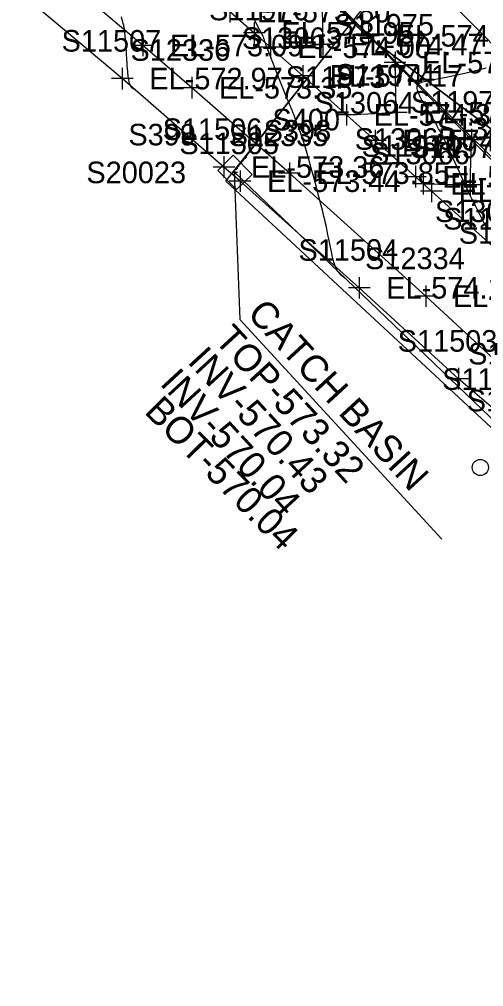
# Model space of a CAD drawing. Extents: x 1729869 to 1735532, y 648588 to 653771.
# Drawn here: x 1731033.3 to 1731119.2, y 651994.9 to 652174.1 of the extents above; entities that cross this region are included whole.
import ezdxf

# ---------------------------------------------------------------- set-up
doc = ezdxf.new("R2010")
doc.units = 0
for name, color, linetype in [('SURVEY - CENTERLINE - Preliminary', 7, 'Continuous'), ('SURVEY - CONTOURS - Index with Text', 7, 'Continuous'), ('SURVEY - CONTOURS - Intermediate with optional Text', 7, 'Continuous'), ('SURVEY - DRAINAGE - Area Shapes', 7, 'Continuous'), ('SURVEY - DRAINAGE - Area Shapes Text', 7, 'Continuous'), ('SURVEY - DRAINAGE - Storm Sewer', 7, 'Continuous'), ('SURVEY - DRAINAGE - Storm Sewer - Points - Locators', 7, 'Continuous'), ('SURVEY - DRAINAGE - Storm Sewer - Points - Numbers', 7, 'Continuous'), ('SURVEY - DRAINAGE - Storm Sewer Text', 7, 'Continuous'), ('SURVEY - MISCELLANEOUS - Bottom of MH and CB', 7, 'Continuous'), ('SURVEY - MISCELLANEOUS - Bottom of MH and CB - Points - Numbers', 7, 'Continuous'), ('SURVEY - ROADSIDE BARRIERS - Points - Elevations', 7, 'Continuous'), ('SURVEY - ROADSIDE BARRIERS - Points - Locators', 7, 'Continuous'), ('SURVEY - ROADSIDE BARRIERS - Points - Numbers', 7, 'Continuous'), ('SURVEY - ROADSIDE BARRIERS with Text', 7, 'Continuous'), ('SURVEY - TRAFFIC CONTROL - Pavement Marking - Points - Elevations', 7, 'Continuous'), ('SURVEY - TRAFFIC CONTROL - Pavement Marking - Points - Locators', 7, 'Continuous'), ('SURVEY - TRAFFIC CONTROL - Pavement Marking - Points - Numbers', 7, 'Continuous'), ('SURVEY - TRAFFIC CONTROL - Pavement Marking with Text', 7, 'Continuous'), ('SURVEY - TRANSPORTATION - Roads', 7, 'Continuous'), ('SURVEY - TRANSPORTATION - Roads - Points - Elevations', 7, 'Continuous'), ('SURVEY - TRANSPORTATION - Roads - Points - Locators', 7, 'Continuous'), ('SURVEY - TRANSPORTATION - Roads - Points - Numbers', 7, 'Continuous'), ('SURVEY - UTILITIES - Electric (Lighting) with Text', 7, 'Continuous')]:
    doc.layers.add(name, color=color, linetype=linetype)

msp = doc.modelspace()

# ---------------------------------------------------------------- linework, layer by layer
at = {"layer": 'SURVEY - CENTERLINE - Preliminary'}
msp.add_line((1730712.74, 652555.6), (1731137.47, 652131.74), dxfattribs=at)
at = {"layer": 'SURVEY - CONTOURS - Index with Text'}
msp.add_lwpolyline([(1731119.57, 652135.7), (1731118.95, 652136.94), (1731117.65, 652139.53), (1731117.06, 652140.74), (1731116.63, 652141.61), (1731116.23, 652142.44), (1731115.89, 652143.15), (1731115.46, 652144.09), (1731114.74, 652145.69), (1731113.98, 652147.36), (1731113.55, 652148.3), (1731113.13, 652149.2), (1731112.64, 652150.26), (1731112.27, 652151.03), (1731111.91, 652151.77), (1731111.64, 652152.32), (1731111.35, 652152.87), (1731111.1, 652153.35), (1731110.84, 652153.84), (1731110.57, 652154.33), (1731110.29, 652154.84), (1731110, 652155.35), (1731109.7, 652155.86), (1731109.3, 652156.52), (1731108.5, 652157.85), (1731108.2, 652158.37), (1731107.9, 652158.88), (1731107.62, 652159.39), (1731107.38, 652159.87), (1731107.17, 652160.33), (1731107, 652160.77), (1731106.93, 652160.99), (1731106.88, 652161.2), (1731106.85, 652161.4), (1731106.85, 652161.58), (1731106.87, 652161.75), (1731106.93, 652161.9), (1731107.03, 652162.06), (1731107.18, 652162.19), (1731107.37, 652162.31), (1731107.59, 652162.41), (1731107.85, 652162.5), (1731108.15, 652162.59), (1731108.44, 652162.66), (1731108.76, 652162.73), (1731109.11, 652162.8), (1731109.87, 652162.94), (1731110.28, 652163.01), (1731111.22, 652163.19), (1731112.24, 652163.39), (1731113.33, 652163.62), (1731114.48, 652163.86), (1731115.67, 652164.13), (1731116.9, 652164.42), (1731119.63, 652165.09)], dxfattribs=at)
at = {"layer": 'SURVEY - CONTOURS - Intermediate with optional Text'}
for points in [[(1731054.53, 652161.11), (1731054.42, 652161.17), (1731054.34, 652161.22), (1731054.26, 652161.27), (1731054.22, 652161.3), (1731054.18, 652161.33), (1731054.14, 652161.36), (1731054.1, 652161.4), (1731054.07, 652161.44), (1731054.03, 652161.48), (1731053.99, 652161.53), (1731053.95, 652161.59), (1731053.91, 652161.65), (1731053.88, 652161.72), (1731053.84, 652161.79), (1731053.75, 652162.01), (1731053.67, 652162.26), (1731053.6, 652162.55), (1731053.53, 652162.87), (1731053.47, 652163.22), (1731053.42, 652163.59), (1731053.39, 652163.8), (1731053.36, 652164.02), (1731053.31, 652164.47), (1731053.27, 652164.93), (1731053.23, 652165.48), (1731053.18, 652166.04), (1731053.15, 652166.62), (1731053.07, 652167.82), (1731053, 652169.1), (1731052.95, 652169.76), (1731052.91, 652170.4), (1731052.85, 652171.01), (1731052.8, 652171.59), (1731052.73, 652172.11), (1731052.7, 652172.29), (1731052.67, 652172.48), (1731052.63, 652172.65), (1731052.6, 652172.82), (1731052.56, 652172.99), (1731052.49, 652173.31), (1731052.4, 652173.64), (1731052.3, 652174.01), (1731052.13, 652174.58)], [(1731093.47, 652126.15), (1731093.18, 652126.37), (1731093, 652126.52), (1731092.9, 652126.6), (1731092.8, 652126.69), (1731092.69, 652126.79), (1731092.59, 652126.89), (1731092.48, 652127.01), (1731092.38, 652127.13), (1731092.28, 652127.26), (1731092.18, 652127.4), (1731092.08, 652127.56), (1731091.98, 652127.73), (1731091.89, 652127.91), (1731091.79, 652128.12), (1731091.7, 652128.34), (1731091.51, 652128.91), (1731091.33, 652129.57), (1731091.16, 652130.3), (1731090.99, 652131.07), (1731090.83, 652131.88), (1731090.51, 652133.45), (1731090.36, 652134.2), (1731090.21, 652134.93), (1731090.06, 652135.64), (1731089.91, 652136.31), (1731089.77, 652136.94), (1731089.62, 652137.58), (1731089.48, 652138.17), (1731089.34, 652138.73), (1731089.11, 652139.62), (1731088.87, 652140.51), (1731088.63, 652141.48), (1731088.25, 652142.99), (1731088.07, 652143.67), (1731087.89, 652144.35), (1731087.71, 652145.02), (1731087.27, 652146.55), (1731086.81, 652148.16), (1731086.49, 652149.27), (1731086.19, 652150.29), (1731086.03, 652150.81), (1731085.87, 652151.32), (1731085.71, 652151.82), (1731085.55, 652152.32), (1731085.41, 652152.74), (1731085.26, 652153.15), (1731085.12, 652153.57), (1731084.97, 652153.97), (1731084.67, 652154.77), (1731084.38, 652155.55), (1731084.08, 652156.32), (1731083.92, 652156.71), (1731083.77, 652157.09), (1731083.59, 652157.53), (1731083.22, 652158.41), (1731082.67, 652159.71), (1731082.42, 652160.32), (1731082.17, 652160.94), (1731081.8, 652161.85), (1731081.33, 652163.06), (1731079.31, 652168.3), (1731079.06, 652168.95), (1731078.95, 652169.25), (1731078.85, 652169.51), (1731078.77, 652169.75), (1731078.68, 652170.04), (1731078.6, 652170.29), (1731078.56, 652170.42), (1731078.51, 652170.54), (1731078.42, 652170.79), (1731078.3, 652171.05), (1731078.16, 652171.34), (1731078.01, 652171.65), (1731077.84, 652171.98), (1731076.61, 652174.37)]]:
    msp.add_lwpolyline(points, dxfattribs=at)
at = {"layer": 'SURVEY - DRAINAGE - Area Shapes'}
msp.add_lwpolyline([(1731097.14, 652171.41), (1731011.15, 652256.97), (1730865.03, 652403.16), (1730749.61, 652518.94), (1730781.76, 652550.88), (1730851.29, 652571.58), (1730949.07, 652515.98), (1730982.84, 652438.56), (1731020.35, 652368.14), (1731165.29, 652192.39), (1731281.81, 652137.03), (1731316.8, 652088.67), (1731252.28, 652032.72), (1731179.78, 652109.24)], close=True, dxfattribs=at)
at = {"layer": 'SURVEY - DRAINAGE - Area Shapes Text'}
msp.add_lwpolyline([(1731252.28, 652032.72), (1731252.28, 652032.72), (1731331.93, 651940.87), (1731382.76, 651879.67), (1731447.67, 651794.75), (1731482.09, 651747.62), (1731463.01, 651708.57), (1731417.33, 651769.6), (1731372.73, 651826.43), (1731331.14, 651879.71), (1731270.18, 651948.8), (1731219.22, 652002.43), (1731149.8, 652071.31), (1731071.45, 652144.14), (1731094.84, 652173.65), (1731097.14, 652171.41), (1731179.78, 652109.24)], close=True, dxfattribs=at)
at = {"layer": 'SURVEY - DRAINAGE - Storm Sewer'}
for p, q in [((1731073.46, 652146.45), (1731117.49, 652202.46)), ((1731073.46, 652146.45), (1731075.09, 652148.52)), ((1731073.14, 652145.74), (1731073.14, 652145.74)), ((1731219.56, 652005.01), (1731073.14, 652145.74))]:
    msp.add_line(p, q, dxfattribs=at)
msp.add_lwpolyline([(1731069.96, 652146.12), (1731072.81, 652148.93), (1731076.31, 652145.36), (1731073.46, 652142.56), (1731069.96, 652146.12)], dxfattribs=at)
at = {"layer": 'SURVEY - DRAINAGE - Storm Sewer - Points - Locators'}
for p, q in [((1731075.34, 652148.52), (1731074.84, 652148.52)), ((1731075.09, 652148.27), (1731075.09, 652148.77)), ((1731075.09, 652148.52), (1731075.09, 652148.52)), ((1731075.09, 652148.52), (1731075.09, 652148.52)), ((1731073.71, 652146.45), (1731073.21, 652146.45)), ((1731073.71, 652146.45), (1731073.21, 652146.45)), ((1731073.46, 652146.2), (1731073.46, 652146.7)), ((1731073.46, 652146.2), (1731073.46, 652146.7)), ((1731073.46, 652146.45), (1731073.46, 652146.45)), ((1731073.46, 652146.45), (1731073.46, 652146.45)), ((1731073.46, 652146.45), (1731073.46, 652146.45)), ((1731073.46, 652146.45), (1731073.46, 652146.45))]:
    msp.add_line(p, q, dxfattribs=at)
at = {"layer": 'SURVEY - DRAINAGE - Storm Sewer Text'}
msp.add_lwpolyline([(1731073.03, 652145.79), (1731074.08, 652118.47), (1731111.44, 652077.76)], dxfattribs=at)
at = {"layer": 'SURVEY - MISCELLANEOUS - Bottom of MH and CB'}
for p, q in [((1731073.64, 652145.74), (1731072.64, 652145.74)), ((1731073.14, 652145.24), (1731073.14, 652146.24)), ((1731073.14, 652145.74), (1731073.14, 652145.74)), ((1731073.14, 652145.74), (1731073.14, 652145.74))]:
    msp.add_line(p, q, dxfattribs=at)
at = {"layer": 'SURVEY - ROADSIDE BARRIERS - Points - Locators'}
for p, q in [((1731052.31, 652165.12), (1731052.31, 652161.12)), ((1731054.31, 652163.12), (1731050.31, 652163.12)), ((1731071.12, 652148.74), (1731071.12, 652144.74)), ((1731073.12, 652146.74), (1731069.12, 652146.74)), ((1731074.1, 652146.12), (1731074.1, 652142.12)), ((1731076.1, 652144.12), (1731072.1, 652144.12)), ((1731096.14, 652126.36), (1731096.14, 652122.36)), ((1731098.14, 652124.36), (1731094.14, 652124.36)), ((1731114.5, 652109.52), (1731114.5, 652105.52)), ((1731116.5, 652107.52), (1731112.5, 652107.52))]:
    msp.add_line(p, q, dxfattribs=at)
at = {"layer": 'SURVEY - ROADSIDE BARRIERS with Text'}
msp.add_lwpolyline([(1731278.04, 651942.14), (1731261.27, 651960.68), (1731244.38, 651978.99), (1731227.25, 651997.1), (1731221.78, 652002.82), (1731218.85, 652005.85), (1731201.42, 652023.65), (1731183.9, 652041.27), (1731166.1, 652058.73), (1731148.18, 652076.01), (1731134.64, 652088.83), (1731127.11, 652096.47), (1731122.73, 652100.45), (1731114.5, 652107.52), (1731096.14, 652124.36), (1731074.1, 652144.12), (1731071.12, 652146.74), (1731052.31, 652163.12), (1731033.25, 652179.2), (1731014.06, 652194.99), (1730994.61, 652210.7), (1730975.1, 652226.1)], dxfattribs=at)
at = {"layer": 'SURVEY - TRAFFIC CONTROL - Pavement Marking - Points - Locators'}
for p, q in [((1731089.44, 652171.45), (1731089.44, 652167.45)), ((1731079.71, 652170.92), (1731079.71, 652166.92)), ((1731081.71, 652168.92), (1731077.71, 652168.92)), ((1731091.44, 652169.45), (1731087.44, 652169.45)), ((1731102.78, 652168.09), (1731102.78, 652164.09)), ((1731104.78, 652166.09), (1731100.78, 652166.09)), ((1731093.79, 652158.4), (1731093.79, 652154.4)), ((1731103, 652158.81), (1731103, 652154.81)), ((1731095.79, 652156.4), (1731091.79, 652156.4)), ((1731105, 652156.81), (1731101, 652156.81)), ((1731116.93, 652153.8), (1731116.93, 652149.8)), ((1731118.93, 652151.8), (1731114.93, 652151.8)), ((1731107.99, 652145.63), (1731107.99, 652141.63)), ((1731116.64, 652145.41), (1731116.64, 652141.41)), ((1731109.99, 652143.63), (1731105.99, 652143.63)), ((1731118.64, 652143.41), (1731114.64, 652143.41))]:
    msp.add_line(p, q, dxfattribs=at)
at = {"layer": 'SURVEY - TRAFFIC CONTROL - Pavement Marking with Text'}
for points in [[(1731079.71, 652168.92), (1731089.44, 652169.45), (1731089.37, 652179.6)], [(1731093.79, 652156.4), (1731103, 652156.81), (1731102.78, 652166.09)], [(1731107.99, 652143.63), (1731116.64, 652143.41), (1731116.93, 652151.8)]]:
    msp.add_lwpolyline(points, dxfattribs=at)
at = {"layer": 'SURVEY - TRANSPORTATION - Roads'}
for points in [[(1731241.27, 651992.69), (1731223.35, 652011.52), (1731199.62, 652035.87), (1731178.27, 652056.94), (1731168.22, 652066.68), (1731158.16, 652076.42), (1731140.7, 652092.88), (1731127.54, 652105.16), (1731108.46, 652122.81), (1731083.23, 652145.6), (1731065.18, 652161.42), (1731056.1, 652169.25), (1731043.89, 652179.6), (1731028.64, 652192.53), (1730997.61, 652217.76), (1730969.27, 652239.95), (1730932.57, 652267.67), (1730908.36, 652285.39), (1730872.32, 652310.62), (1730852.59, 652324.29), (1730842.71, 652331.09), (1730807.69, 652354.26)], [(1731283.39, 651975.65), (1731259.51, 652002.58), (1731252.82, 652010.01), (1731242.05, 652021.84), (1731236.61, 652027.71), (1731232.53, 652032.1), (1731225.71, 652039.42), (1731214.3, 652051.54), (1731203.18, 652063.38), (1731191.81, 652075.23), (1731177.74, 652089.73), (1731158.2, 652109.78), (1731151.22, 652116.94), (1731121.78, 652146.89), (1731097.86, 652171.05), (1731071.04, 652197.97)], [(1731092.24, 652198.32), (1731110.55, 652179.85), (1731142.86, 652147.12), (1731152.69, 652137.15), (1731159.7, 652130.03), (1731177.94, 652111.5), (1731189.05, 652099.99), (1731201.51, 652087), (1731205.66, 652082.67), (1731240.09, 652046.42), (1731254.97, 652030.22), (1731269.8, 652013.97), (1731291.04, 651990.04)], [(1731072.2, 652175.53), (1731076.71, 652171.58), (1731085.68, 652163.61), (1731099.12, 652151.63), (1731106.54, 652144.93), (1731109.51, 652142.25), (1731121.39, 652131.54), (1731125.84, 652127.52), (1731143.43, 652111.2), (1731150.73, 652104.35), (1731159.45, 652096.11), (1731173.98, 652082.38), (1731189.74, 652067.03), (1731209.7, 652047.4), (1731220.98, 652036.05), (1731226.59, 652030.35), (1731240.44, 652015.92), (1731244.59, 652011.59), (1731251.47, 652004.34), (1731256.92, 651998.48), (1731269.18, 651985.3)]]:
    msp.add_lwpolyline(points, dxfattribs=at)
at = {"layer": 'SURVEY - TRANSPORTATION - Roads - Points - Locators'}
for p, q in [((1731072.2, 652177.53), (1731072.2, 652173.53)), ((1731076.71, 652173.58), (1731076.71, 652169.58)), ((1731078.71, 652171.58), (1731074.71, 652171.58)), ((1731097.86, 652173.05), (1731097.86, 652169.05)), ((1731056.1, 652171.25), (1731056.1, 652167.25)), ((1731099.86, 652171.05), (1731095.86, 652171.05)), ((1731058.1, 652169.25), (1731054.1, 652169.25)), ((1731085.68, 652165.61), (1731085.68, 652161.61)), ((1731065.18, 652163.42), (1731065.18, 652159.42)), ((1731087.68, 652163.61), (1731083.68, 652163.61)), ((1731067.18, 652161.42), (1731063.18, 652161.42)), ((1731099.12, 652153.63), (1731099.12, 652149.63)), ((1731101.12, 652151.63), (1731097.12, 652151.63)), ((1731083.23, 652147.6), (1731083.23, 652143.6)), ((1731106.54, 652146.93), (1731106.54, 652142.93)), ((1731085.23, 652145.6), (1731081.23, 652145.6)), ((1731108.54, 652144.93), (1731104.54, 652144.93)), ((1731109.51, 652144.25), (1731109.51, 652140.25)), ((1731111.51, 652142.25), (1731107.51, 652142.25)), ((1731108.46, 652124.81), (1731108.46, 652120.81)), ((1731110.46, 652122.81), (1731106.46, 652122.81))]:
    msp.add_line(p, q, dxfattribs=at)
at = {"layer": 'SURVEY - UTILITIES - Electric (Lighting) with Text'}
msp.add_circle((1731118.54, 652091.07), 1.5, dxfattribs=at)

# ---------------------------------------------------------------- texts
at = {"layer": 'SURVEY - DRAINAGE - Storm Sewer - Points - Numbers'}
for s, p in [('S400', (1731080.09, 652153.52)), ('S398', (1731078.46, 652151.45)), ('S398', (1731078.46, 652151.45)), ('S399', (1731053.43, 652150.74)), ('S399', (1731053.43, 652150.74))]:
    msp.add_text(s, height=4, dxfattribs=at).set_placement(p)
at = {"layer": 'SURVEY - DRAINAGE - Storm Sewer Text'}
for s, p in [('CATCH BASIN', (1731075.23, 652119.39)), ('TOP-573.32', (1731069.17, 652114.58)), ('INV-570.43', (1731064.2, 652110.56)), ('INV-570.04', (1731059.1, 652106.51))]:
    msp.add_text(s, height=5, rotation=312.6968, dxfattribs=at).set_placement(p)
at = {"layer": 'SURVEY - MISCELLANEOUS - Bottom of MH and CB'}
msp.add_text('BOT-570.04', height=5, rotation=314.633, dxfattribs=at).set_placement((1731056.19, 652101.25))
at = {"layer": 'SURVEY - MISCELLANEOUS - Bottom of MH and CB - Points - Numbers'}
msp.add_text('S20023', height=4, dxfattribs=at).set_placement((1731045.66, 652143.74))
at = {"layer": 'SURVEY - ROADSIDE BARRIERS - Points - Elevations'}
for s, p in [('EL-572.97', (1731057.31, 652161.12)), ('EL-573.36', (1731076.12, 652144.74)), ('EL-573.44', (1731079.1, 652142.12)), ('EL-574.14', (1731101.14, 652122.36))]:
    msp.add_text(s, height=4, dxfattribs=at).set_placement(p)
at = {"layer": 'SURVEY - ROADSIDE BARRIERS - Points - Numbers'}
for s, p in [('S11507', (1731041.07, 652168.12)), ('S11506', (1731059.77, 652151.74)), ('S11505', (1731062.86, 652149.12)), ('S11504', (1731084.9, 652129.36)), ('S11503', (1731103.26, 652112.52)), ('S11502', (1731111.49, 652105.45)), ('S11501', (1731116.03, 652101.47))]:
    msp.add_text(s, height=4, dxfattribs=at).set_placement(p)
at = {"layer": 'SURVEY - TRAFFIC CONTROL - Pavement Marking - Points - Elevations'}
for s, p in [('EL-574.47', (1731094.44, 652167.45)), ('EL-574.00', (1731084.71, 652166.92)), ('EL-574.86', (1731107.78, 652164.09)), ('EL-574.34', (1731098.79, 652154.4)), ('EL-574.75', (1731108, 652154.81)), ('EL-574.67', (1731112.99, 652141.63))]:
    msp.add_text(s, height=4, dxfattribs=at).set_placement(p)
at = {"layer": 'SURVEY - TRAFFIC CONTROL - Pavement Marking - Points - Numbers'}
for s, p in [('S11976', (1731068.36, 652173.92)), ('S11975', (1731091.54, 652171.09)), ('S11973', (1731082.55, 652161.4)), ('S11974', (1731091.76, 652161.81)), ('S11972', (1731105.69, 652156.8)), ('S11970', (1731096.58, 652148.63)), ('S11971', (1731105.55, 652148.41)), ('S11967', (1731111.68, 652135.15))]:
    msp.add_text(s, height=4, dxfattribs=at).set_placement(p)
at = {"layer": 'SURVEY - TRANSPORTATION - Roads - Points - Elevations'}
for s, p in [('EL-573.80', (1731077.2, 652173.53)), ('EL-573.95', (1731081.71, 652169.58)), ('EL-574.80', (1731102.86, 652169.05)), ('EL-573.09', (1731061.1, 652167.25)), ('EL-574.17', (1731090.68, 652161.61)), ('EL-573.35', (1731070.18, 652159.42)), ('EL-574.42', (1731104.12, 652149.63)), ('EL-573.85', (1731088.23, 652143.6)), ('EL-574.62', (1731111.54, 652142.93)), ('EL-574.70', (1731114.51, 652140.25)), ('EL-574.51', (1731113.46, 652120.81))]:
    msp.add_text(s, height=4, dxfattribs=at).set_placement(p)
at = {"layer": 'SURVEY - TRANSPORTATION - Roads - Points - Numbers'}
for s, p in [('S13063', (1731074.44, 652168.61)), ('S12336', (1731053.83, 652166.42)), ('S13064', (1731087.88, 652156.63)), ('S13118', (1731110.49, 652151.89)), ('S12335', (1731071.99, 652150.6)), ('S13065', (1731095.3, 652149.93)), ('S13066', (1731098.16, 652147.25)), ('S13067', (1731110.15, 652136.54)), ('S13068', (1731114.55, 652132.52)), ('S12334', (1731097.22, 652127.81)), ('S12333', (1731116.3, 652110.16))]:
    msp.add_text(s, height=4, dxfattribs=at).set_placement(p)

doc.saveas('drawing.dxf')
